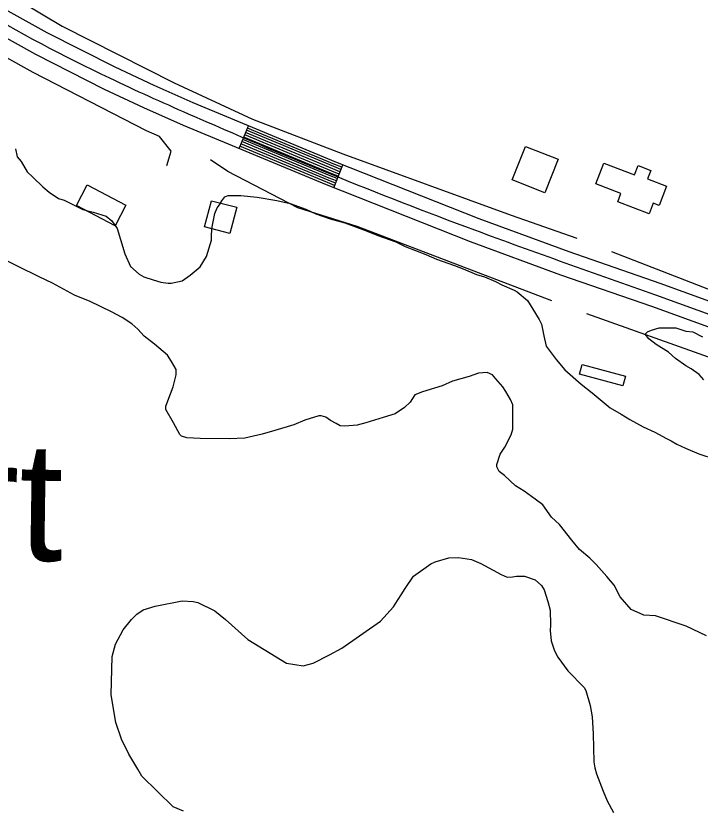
# Model space of a CAD drawing. Extents: x 3161564 to 3199464, y 849354 to 874788.
# Drawn here: x 3174366 to 3175202, y 870482 to 871452 of the extents above; entities that cross this region are included whole.
import ezdxf

# ---------------------------------------------------------------- set-up
doc = ezdxf.new("R2010")
doc.units = 0
for name, color, linetype in [('V-BLDG-OTLN', 7, 'Continuous'), ('V-ROAD-CNTR', 7, 'Continuous'), ('V-SITE-VEGE', 7, 'Continuous'), ('V-TOPO-GNAM-IDEN', 7, 'Continuous'), ('V-TOPO-SHOR', 7, 'Continuous')]:
    doc.layers.add(name, color=color, linetype=linetype)

msp = doc.modelspace()

# ---------------------------------------------------------------- linework, layer by layer
at = {"layer": 'V-BLDG-OTLN'}
for points in [[(3174972.56, 871251.09), (3174988.79, 871292.11), (3175028.73, 871276.3), (3175012.5, 871235.29)], [(3175074.99, 871246.32), (3175084.74, 871271.75), (3175122.17, 871257.4), (3175126.52, 871268.76), (3175142.26, 871262.73), (3175138.23, 871252.23), (3175161.45, 871243.33), (3175152.45, 871219.87), (3175144.95, 871222.75), (3175139.95, 871209.71), (3175101.68, 871224.39), (3175105.59, 871234.59)], [(3174453.27, 871244.87), (3174500.48, 871220.23), (3174487.36, 871195.09), (3174440.14, 871219.73)], [(3174596.78, 871193.73), (3174605.17, 871225.69), (3174635.95, 871217.61), (3174627.56, 871185.65)], [(3175058.24, 871025.41), (3175111.35, 871011.19), (3175108.15, 870999.26), (3175055.05, 871013.49)]]:
    msp.add_lwpolyline(points, close=True, dxfattribs=at)
at = {"layer": 'V-ROAD-CNTR'}
for p, q in [((3174638.8, 871289.58), (3174650.34, 871317.28)), ((3174754.51, 871241.56), (3174765.53, 871269.46))]:
    msp.add_line(p, q, dxfattribs=at)
for points in [[(3175975.59, 870794.54), (3175143.47, 871096.24), (3175032.24, 871134.74), (3174921.57, 871175.58), (3174745.66, 871245.05), (3174571.09, 871317.8), (3174522.48, 871339.19), (3174474.33, 871361.8), (3174390.35, 871404.3), (3174308.03, 871450.04), (3174208.42, 871511.01)], [(3175985.82, 870822.74), (3175153.49, 871124.52), (3175042.34, 871162.99), (3174932.27, 871203.61), (3174756.94, 871272.85), (3174582.9, 871345.38), (3174534.9, 871366.51), (3174487.47, 871388.77), (3174404.42, 871430.8), (3174323.15, 871475.96)], [(3174763.32, 871263.88), (3174754.68, 871267.29), (3174648.03, 871311.74)], [(3174764.42, 871266.67), (3174755.81, 871270.07), (3174649.18, 871314.51)], [(3174758.91, 871252.72), (3174750.17, 871256.17), (3174643.41, 871300.66)], [(3174760.02, 871255.51), (3174751.3, 871258.95), (3174644.57, 871303.43)], [(3174761.12, 871258.3), (3174752.43, 871261.73), (3174645.72, 871306.2)], [(3174762.22, 871261.09), (3174753.55, 871264.51), (3174646.87, 871308.97)], [(3174755.61, 871244.35), (3174746.79, 871247.83), (3174639.95, 871292.35)], [(3174756.71, 871247.14), (3174747.91, 871250.61), (3174641.1, 871295.12)], [(3174757.81, 871249.93), (3174749.04, 871253.39), (3174642.26, 871297.89)], [(3175980.71, 870808.64), (3175148.48, 871110.38)]]:
    msp.add_lwpolyline(points, dxfattribs=at)
for points in [[(3176214.44, 872287.97), (3176116.81, 871676.86), (3176098.39, 871490.94), (3176090.67, 871415.87), (3176074.08, 871299.53), (3176058.21, 871187.52), (3176040.22, 871070.24), (3175999.55, 870899.04), (3175937.93, 870603.4), (3175884.93, 870365.76), (3175824.81, 870091.45), (3175789.97, 869942.79), (3175763.65, 869809.98), (3175731.11, 869705.44), (3175702.31, 869636.88), (3175675.03, 869598.47), (3175630.99, 869537.22), (3175579.38, 869482.41), (3175530.47, 869432.74), (3175484.14, 869377.74), (3175466.82, 869337.15), (3175448.87, 869288.95), (3175412.84, 869163.34), (3175354.17, 868894.67), (3175303.09, 868660.04), (3175288.27, 868568.95), (3175271.58, 868449.01), (3175249.11, 868331.03), (3175221.75, 868196.01), (3175175.82, 868026.92), (3175130.08, 867866.97), (3175087.93, 867676.37), (3175040.19, 867488.06), (3174985.36, 867232.29), (3174937.6, 866993.63), (3174859.65, 866658.78), (3174804.6, 866380.11), (3174764.51, 866230.53), (3174736.38, 866088.41)], [(3175148.48, 871110.38), (3174926.92, 871189.6), (3174576.99, 871331.59), (3174480.9, 871375.28), (3174315.59, 871463), (3174117.34, 871585.03), (3173896.75, 871710.19), (3173817.49, 871766.55), (3173724.29, 871849.3), (3173626.04, 871962.02)]]:
    msp.add_spline(points, degree=3, dxfattribs=at)
at = {"layer": 'V-SITE-VEGE'}
for points in [[(3174365.69, 871289.03), (3174367.56, 871279.43), (3174372.33, 871273.64), (3174379.95, 871261.13), (3174386.63, 871254.38), (3174399.05, 871242.81), (3174406.69, 871236.05), (3174418.17, 871228.31), (3174424.88, 871226.36), (3174447.85, 871214.73), (3174460.31, 871211.79), (3174476.6, 871206.91), (3174483.29, 871201.12), (3174489.96, 871191.49), (3174493.73, 871178.04), (3174499.41, 871160.74), (3174506.05, 871145.35), (3174516.56, 871135.7), (3174522.3, 871132.79), (3174533.8, 871128.9), (3174543.38, 871125.97), (3174552.01, 871124.97), (3174555.85, 871124.95), (3174569.3, 871127.76)], [(3174569.3, 871127.76), (3174578.93, 871134.43), (3174591.45, 871144.93), (3174599.19, 871157.37), (3174605.05, 871177.49), (3174605.08, 871184.21), (3174606.09, 871193.8), (3174609.05, 871210.1), (3174611.96, 871216.8), (3174614.86, 871220.63), (3174617.76, 871225.41), (3174621.62, 871230.19), (3174625.47, 871232.09), (3174640.83, 871232.01), (3174660.97, 871229.99), (3174684.94, 871226.04), (3174701.24, 871222.12), (3174720.39, 871215.31), (3174732.84, 871209.49), (3174750.09, 871203.64), (3174768.3, 871198.76), (3174793.2, 871189.04), (3174808.52, 871183.2), (3174830.56, 871175.42), (3174842.05, 871169.6), (3174866.95, 871159.88), (3174880.35, 871154.06), (3174902.39, 871146.27), (3174912.93, 871142.38), (3174929.2, 871135.58), (3174938.79, 871132.66), (3174952.19, 871126.83), (3174959.85, 871122.96), (3174975.17, 871116.16), (3174979, 871114.23), (3174991.42, 871103.61), (3174998.09, 871093.02), (3175005.7, 871080.51), (3175008.56, 871074.73), (3175011.36, 871060.33), (3175014.18, 871047.84), (3175026.57, 871031.46), (3175037.07, 871018.93), (3175057.14, 871001.56), (3175070.52, 870990.94), (3175092.5, 870972.6), (3175105.9, 870964.85), (3175116.42, 870958.08), (3175132.69, 870949.37), (3175147.05, 870942.58), (3175161.41, 870934.83), (3175167.15, 870931.92), (3175173.85, 870928.05), (3175184.38, 870923.2), (3175200.66, 870916.4), (3175220.78, 870909.59)], [(3175210.12, 870693.72), (3175185.23, 870705.36), (3175147.86, 870718.02), (3175133.47, 870719.05), (3175118.15, 870725.84), (3175104.79, 870741.26), (3175097.19, 870755.69), (3175088.6, 870766.29), (3175075.24, 870780.75), (3175067.6, 870788.47), (3175055.18, 870799.08), (3175045.64, 870810.65), (3175030.38, 870829.91), (3175020.83, 870838.6), (3175010.34, 870854.01), (3175000.78, 870860.77), (3174987.39, 870870.43), (3174976.87, 870877.2), (3174963.5, 870889.75), (3174956.8, 870894.58), (3174953.95, 870900.35), (3174953.97, 870903.23), (3174957.87, 870915.68), (3174963.67, 870924.29), (3174971.42, 870939.61), (3174973.37, 870946.32), (3174973.52, 870976.06), (3174970.67, 870982.79), (3174964.96, 870992.42), (3174961.16, 870998.2), (3174952.57, 871007.83), (3174948.75, 871012.65), (3174942.05, 871015.56), (3174931.49, 871014.66), (3174919.95, 871010.87), (3174899.77, 871005.22), (3174887.27, 870999.52), (3174863.24, 870991.96), (3174853.63, 870988.17), (3174847.83, 870979.56), (3174841.07, 870972.88), (3174829.52, 870965.26), (3174815.1, 870960.53), (3174793.96, 870953.92), (3174783.39, 870951.09), (3174768.03, 870950.21), (3174762.27, 870950.24), (3174757.49, 870953.14), (3174750.79, 870957.01), (3174745.05, 870960.88), (3174739.3, 870962.82), (3174736.42, 870962.84), (3174719.12, 870957.17), (3174705.66, 870951.48), (3174682.59, 870944.87), (3174667.22, 870940.15), (3174646.08, 870935.45), (3174626.88, 870934.59), (3174591.38, 870934.77), (3174575.07, 870935.81), (3174568.36, 870937.76), (3174566.45, 870939.69), (3174558.84, 870954.12), (3174549.33, 870970.48), (3174549.35, 870974.32), (3174555.18, 870989.64), (3174558.1, 870998.27), (3174562.01, 871012.64), (3174562.05, 871019.36), (3174556.33, 871028.98), (3174551.57, 871036.68), (3174535.33, 871050.2), (3174522.9, 871059.86), (3174515.26, 871068.53), (3174507.62, 871075.29), (3174496.14, 871083.02), (3174482.74, 871089.81), (3174456.89, 871102.41), (3174437.74, 871110.18), (3174410.94, 871124.71), (3174394.67, 871132.47), (3174368.82, 871145.07), (3174320.95, 871169.3)], [(3175206.87, 871006.58), (3175201.14, 871013.32), (3175191.58, 871020.09), (3175184.88, 871023.96), (3175172.45, 871032.66), (3175163.85, 871040.38), (3175148.54, 871050.05), (3175139.94, 871056.81), (3175135.17, 871062.59), (3175138.06, 871065.46), (3175142.87, 871067.35), (3175152.48, 871070.18), (3175172.63, 871070.09), (3175185.09, 871066.18), (3175193.72, 871065.18), (3175205.21, 871059.37)], [(3174571.06, 870479.17), (3174558.28, 870484.8), (3174519.82, 870521.96), (3174515.26, 870530.59), (3174504.21, 870549.06), (3174495.1, 870567.49), (3174488.36, 870587.85), (3174482.59, 870621.44), (3174483.62, 870668.58), (3174487.71, 870683.34), (3174497.31, 870701.13), (3174507.22, 870713.86), (3174513.94, 870720.39), (3174521.8, 870725.35), (3174536.28, 870729.83), (3174569.49, 870736.39), (3174582.73, 870735.82), (3174588.56, 870734.58), (3174609.07, 870724.17), (3174622.18, 870713.85), (3174649.52, 870689.32), (3174696.67, 870660.24), (3174717.27, 870656.84), (3174729.4, 870660.18), (3174749.41, 870670.43), (3174764.33, 870678.8), (3174811.55, 870711.68), (3174827.76, 870728.99), (3174829.75, 870732.47), (3174836.92, 870743.68), (3174841.7, 870751.4), (3174852.04, 870766.85), (3174873.29, 870781.76), (3174878.39, 870784.03), (3174895.21, 870789.26), (3174906.91, 870789.49), (3174922.85, 870786.94), (3174934.48, 870782.1), (3174959.23, 870768.52), (3174966.59, 870765.3), (3174973.23, 870765.99), (3174977.91, 870766.7), (3174987.65, 870766.57), (3175000.85, 870762.11), (3175008.55, 870755.38), (3175011.98, 870749.87), (3175016.46, 870735.78), (3175019.05, 870725.23), (3175019.58, 870707.29), (3175019.09, 870699.9), (3175019.43, 870695.99), (3175020.48, 870687.41), (3175024.6, 870675.27), (3175028.4, 870667.81), (3175040.64, 870650.89), (3175060.63, 870630.36), (3175062.53, 870626.82), (3175068.12, 870608.43), (3175070.67, 870594.76), (3175071.55, 870574.09), (3175072.65, 870539.78), (3175073.72, 870532.37), (3175075.95, 870524.93), (3175083.85, 870503.78), (3175088.76, 870492.02), (3175096.75, 870477.88)]]:
    msp.add_lwpolyline(points, dxfattribs=at)
at = {"layer": 'V-TOPO-SHOR'}
for p, q in [((3175094.18, 871163.76), (3175239.85, 871106.91)), ((3175268.27, 871014.54), (3175063.99, 871087.37))]:
    msp.add_line(p, q, dxfattribs=at)
for points in [[(3174127.84, 871614.95), (3174422.72, 871439.09), (3174559.5, 871369.81), (3174655.42, 871325.4), (3174765.56, 871282.77), (3174971.62, 871208.16), (3175051.55, 871179.74)], [(3174550.62, 871268.56), (3174555.95, 871286.32), (3174541.73, 871304.09), (3174525.75, 871311.19), (3174387.19, 871382.25), (3174271.73, 871446.2)], [(3175021.35, 871103.36), (3174783.32, 871193.95), (3174710.49, 871217.05), (3174625.22, 871261.46), (3174603.91, 871275.67)]]:
    msp.add_lwpolyline(points, dxfattribs=at)

# ---------------------------------------------------------------- texts
at = {"layer": 'V-TOPO-GNAM-IDEN'}
msp.add_text('Williamsport', height=144.9997, rotation=359.18246, dxfattribs=at).set_placement((3173367.15, 870800.11))

doc.saveas('drawing.dxf')
